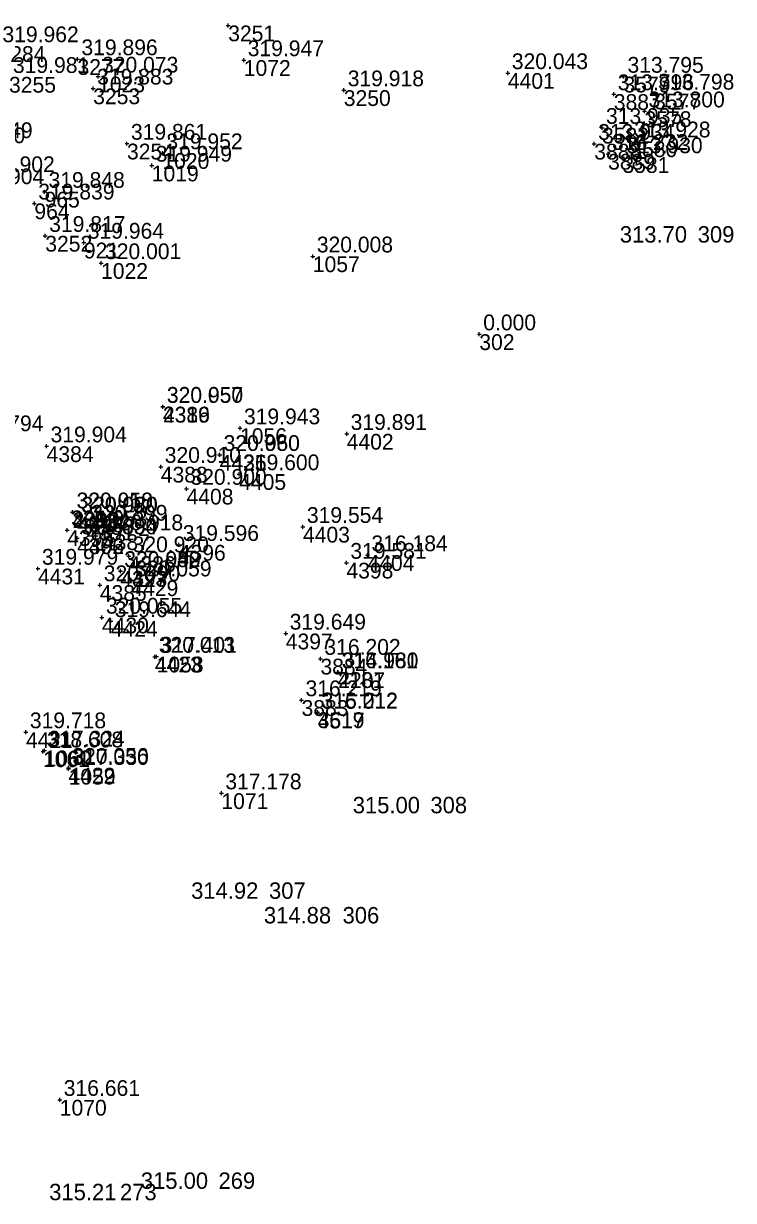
# Model space of a CAD drawing. Extents: x -829398 to -819400, y -1074439 to -1067977.
# Drawn here: x -820883.4 to -820829.4, y -1070023.2 to -1069933.6 of the extents above; entities that cross this region are included whole.
import ezdxf

# ---------------------------------------------------------------- set-up
doc = ezdxf.new("R2010")
doc.units = 0
for name, color, linetype in [('Vrstva 60', 7, 'Continuous'), ('Vrstva 61', 7, 'Continuous'), ('Čísla bodů_doměření_2012', 7, 'Continuous')]:
    doc.layers.add(name, color=color, linetype=linetype)

# ---------------------------------------------------------------- blocks, each defined once
blk = doc.blocks.new('BOD')
at = {"layer": 'Čísla bodů_doměření_2012'}
for p, q in [((-0.15, 0), (0.15, 0)), ((0, -0.15), (0, 0.15))]:
    blk.add_line(p, q, dxfattribs=at)

msp = doc.modelspace()

# ---------------------------------------------------------------- linework, layer by layer
at = {"layer": 'Vrstva 60'}
for p, q in [((-820832.127, -1069949.06), (-820832.127, -1069949.06)), ((-820852.461, -1069992.512), (-820852.461, -1069992.512)), ((-820864.736, -1069999.023), (-820864.736, -1069999.023)), ((-820859.141, -1070000.898), (-820859.141, -1070000.898)), ((-820868.579, -1070021.106), (-820868.579, -1070021.106)), ((-820876.072, -1070021.972), (-820876.072, -1070021.972))]:
    msp.add_line(p, q, dxfattribs=at)

# ---------------------------------------------------------------- block references
for p in [(-820867.839, -1069933.783), (-820867.839, -1069933.783), (-820879.305, -1069936.344), (-820879.305, -1069936.344), (-820866.656, -1069936.418), (-820866.656, -1069936.418), (-820877.738, -1069937.669), (-820877.738, -1069937.669), (-820846.569, -1069937.404), (-820846.569, -1069937.404), (-820837.769, -1069937.679), (-820837.769, -1069937.679), (-820878.108, -1069938.574), (-820878.108, -1069938.574), (-820859.05, -1069938.71), (-820859.05, -1069938.71), (-820838.51, -1069939.008), (-820838.51, -1069939.008), (-820835.441, -1069938.966), (-820835.441, -1069938.966), (-820836.17, -1069940.315), (-820836.17, -1069940.315), (-820839.405, -1069941.57), (-820839.405, -1069941.57), (-820875.539, -1069942.778), (-820875.539, -1069942.778), (-820839.998, -1069942.786), (-820839.998, -1069942.786), (-820837.253, -1069942.6), (-820837.253, -1069942.6), (-820872.844, -1069943.501), (-820872.844, -1069943.501), (-820838.944, -1069943.552), (-820838.944, -1069943.552), (-820837.853, -1069943.806), (-820837.853, -1069943.806), (-820873.653, -1069944.448), (-820873.653, -1069944.448), (-820881.807, -1069946.442), (-820881.807, -1069946.442), (-820882.586, -1069947.329), (-820882.586, -1069947.329), (-820881.754, -1069949.796), (-820881.754, -1069949.796), (-820878.822, -1069950.314), (-820878.822, -1069950.314), (-820877.511, -1069951.871), (-820877.511, -1069951.871), (-820861.403, -1069951.358), (-820861.403, -1069951.358), (-820848.74, -1069957.29), (-820872.808, -1069962.803), (-820872.808, -1069962.803), (-820872.806, -1069962.818), (-820872.806, -1069962.818), (-820866.942, -1069964.446), (-820866.942, -1069964.446), (-820858.827, -1069964.875), (-820858.827, -1069964.875), (-820881.651, -1069965.819), (-820881.651, -1069965.819), (-820868.497, -1069966.474), (-820868.497, -1069966.474), (-820868.486, -1069966.474), (-820868.486, -1069966.474), (-820872.97, -1069967.38), (-820872.97, -1069967.38), (-820867.006, -1069967.941), (-820867.006, -1069967.941), (-820871.01, -1069969.05), (-820871.01, -1069969.05), (-820879.681, -1069970.846), (-820879.681, -1069970.846), (-820879.668, -1069970.843), (-820879.668, -1069970.843), (-820879.32, -1069971.168), (-820879.32, -1069971.168), (-820879.294, -1069971.161), (-820879.294, -1069971.161), (-820878.56, -1069971.784), (-820878.56, -1069971.784), (-820880.088, -1069972.209), (-820880.088, -1069972.209), (-820877.37, -1069972.52), (-820877.37, -1069972.52), (-820862.154, -1069971.951), (-820862.154, -1069971.951), (-820879.339, -1069972.822), (-820879.339, -1069972.822), (-820879.336, -1069972.822), (-820879.336, -1069972.822), (-820871.599, -1069973.327), (-820871.599, -1069973.327), (-820875.41, -1069974.19), (-820875.41, -1069974.19), (-820857.246, -1069974.109), (-820857.246, -1069974.109), (-820882.309, -1069975.135), (-820882.309, -1069975.135), (-820876.046, -1069975.31), (-820876.046, -1069975.31), (-820876.041, -1069975.328), (-820876.041, -1069975.328), (-820858.848, -1069974.683), (-820858.848, -1069974.683), (-820875.208, -1069976.027), (-820875.208, -1069976.027), (-820877.608, -1069976.391), (-820877.608, -1069976.391), (-820877.446, -1069978.862), (-820877.446, -1069978.862), (-820876.769, -1069979.126), (-820876.769, -1069979.126), (-820863.464, -1069980.079), (-820863.464, -1069980.079), (-820873.418, -1069981.841), (-820873.418, -1069981.841), (-820873.285, -1069981.837), (-820873.285, -1069981.837), (-820860.824, -1069981.993), (-820860.824, -1069981.993), (-820859.514, -1069983.021), (-820859.514, -1069983.021), (-820859.471, -1069983.021), (-820859.471, -1069983.021), (-820862.26, -1069985.146), (-820862.26, -1069985.146), (-820861.044, -1069986.072), (-820861.044, -1069986.072), (-820861.034, -1069986.105), (-820861.034, -1069986.105), (-820883.229, -1069987.588), (-820883.229, -1069987.588), (-820881.93, -1069989.047), (-820881.93, -1069989.047), (-820881.817, -1069988.979), (-820881.817, -1069988.979), (-820879.997, -1069990.295), (-820879.997, -1069990.295), (-820879.979, -1069990.376), (-820879.979, -1069990.376), (-820868.36, -1069992.237), (-820868.36, -1069992.237), (-820880.651, -1070015.579), (-820880.651, -1070015.579)]:
    msp.add_blockref('BOD', p, dxfattribs=at)

# ---------------------------------------------------------------- texts
for s, height, p in [('3251', 1.2, (-820867.839, -1069934.983)), ('3284', 1.2, (-820885.313, -1069936.554)), ('3277', 1.2, (-820879.305, -1069937.544)), ('1072', 1.2, (-820866.656, -1069937.618)), ('1023', 1.2, (-820877.738, -1069938.869)), ('4401', 1.2, (-820846.569, -1069938.604)), ('3579', 1.2, (-820837.769, -1069938.879)), ('3255', 1.2, (-820884.512, -1069938.895)), ('3253', 1.2, (-820878.108, -1069939.774)), ('3250', 1.2, (-820859.05, -1069939.91)), ('3887', 1.2, (-820838.51, -1069940.208)), ('3577', 1.2, (-820835.441, -1069940.166)), ('3578', 1.2, (-820836.17, -1069941.515)), ('3582', 1.2, (-820839.405, -1069942.77)), ('3254', 1.2, (-820875.539, -1069943.978)), ('3888', 1.2, (-820839.998, -1069943.986)), ('3580', 1.2, (-820837.253, -1069943.8)), ('1020', 1.2, (-820872.844, -1069944.701)), ('3889', 1.2, (-820838.944, -1069944.752)), ('3581', 1.2, (-820837.853, -1069945.006)), ('1019', 1.2, (-820873.653, -1069945.648)), ('965', 1.2, (-820881.807, -1069947.642)), ('965', 1.2, (-820881.807, -1069947.642)), ('964', 1.2, (-820882.586, -1069948.529)), ('964', 1.2, (-820882.586, -1069948.529)), ('309', 1.25, (-820832.127, -1069950.31)), ('3252', 1.2, (-820881.754, -1069950.996)), ('921', 1.2, (-820878.822, -1069951.514)), ('921', 1.2, (-820878.822, -1069951.514)), ('1022', 1.2, (-820877.511, -1069953.071)), ('1057', 1.2, (-820861.403, -1069952.558)), ('302', 1.2, (-820848.74, -1069958.49)), ('4389', 1.2, (-820872.806, -1069964.018)), ('2316', 1.2, (-820872.808, -1069964.003)), ('1056', 1.2, (-820866.942, -1069965.646)), ('4402', 1.2, (-820858.827, -1069966.075)), ('4384', 1.2, (-820881.651, -1069967.019)), ('4425', 1.2, (-820868.497, -1069967.674)), ('4426', 1.2, (-820868.486, -1069967.674)), ('4388', 1.2, (-820872.97, -1069968.58)), ('4405', 1.2, (-820867.006, -1069969.141)), ('4408', 1.2, (-820871.01, -1069970.25)), ('4390', 1.2, (-820879.668, -1069972.043)), ('2315', 1.2, (-820879.681, -1069972.046)), ('4428', 1.2, (-820879.32, -1069972.368)), ('4394', 1.2, (-820879.294, -1069972.361)), ('4395', 1.2, (-820880.088, -1069973.409)), ('4391', 1.2, (-820878.56, -1069972.984)), ('4387', 1.2, (-820877.37, -1069973.72)), ('4403', 1.2, (-820862.154, -1069973.151)), ('4406', 1.2, (-820879.339, -1069974.022)), ('4392', 1.2, (-820879.336, -1069974.022)), ('4396', 1.2, (-820871.599, -1069974.527)), ('4386', 1.2, (-820875.41, -1069975.39)), ('4404', 1.2, (-820857.246, -1069975.309)), ('4431', 1.2, (-820882.309, -1069976.335)), ('4393', 1.2, (-820876.046, -1069976.51)), ('4398', 1.2, (-820858.848, -1069975.883)), ('4427', 1.2, (-820876.041, -1069976.528)), ('4429', 1.2, (-820875.208, -1069977.227)), ('4385', 1.2, (-820877.608, -1069977.591)), ('4430', 1.2, (-820877.446, -1069980.062)), ('4424', 1.2, (-820876.769, -1069980.326)), ('4397', 1.2, (-820863.464, -1069981.279)), ('4423', 1.2, (-820873.418, -1069983.041)), ('1058', 1.2, (-820873.285, -1069983.037)), ('3884', 1.2, (-820860.824, -1069983.193)), ('4181', 1.2, (-820859.514, -1069984.221)), ('2207', 1.2, (-820859.471, -1069984.221)), ('3883', 1.2, (-820862.26, -1069986.346)), ('3619', 1.2, (-820861.044, -1069987.272)), ('4517', 1.2, (-820861.034, -1069987.305)), ('4421', 1.2, (-820883.229, -1069988.788)), ('1061', 1.2, (-820881.93, -1069990.247)), ('1060', 1.2, (-820881.817, -1069990.179)), ('4422', 1.2, (-820879.997, -1069991.495)), ('1059', 1.2, (-820879.979, -1069991.576)), ('1071', 1.2, (-820868.36, -1069993.437)), ('308', 1.25, (-820852.461, -1069993.762)), ('307', 1.25, (-820864.736, -1070000.273)), ('306', 1.25, (-820859.141, -1070002.148)), ('1070', 1.2, (-820880.651, -1070016.779)), ('269', 1.25, (-820868.579, -1070022.356)), ('273', 1.25, (-820876.072, -1070023.222))]:
    msp.add_text(s, height=height, dxfattribs=at).set_placement(p)
at = {"layer": 'Vrstva 61'}
for s, height, p in [('319.962', 1.2, (-820885.013, -1069935.054)), ('319.896', 1.2, (-820879.005, -1069936.044)), ('319.947', 1.2, (-820866.356, -1069936.118)), ('319.981', 1.2, (-820884.212, -1069937.395)), ('320.073', 1.2, (-820877.438, -1069937.369)), ('320.043', 1.2, (-820846.269, -1069937.104)), ('313.795', 1.2, (-820837.469, -1069937.379)), ('319.883', 1.2, (-820877.808, -1069938.274)), ('319.918', 1.2, (-820858.75, -1069938.41)), ('313.796', 1.2, (-820838.21, -1069938.708)), ('313.798', 1.2, (-820835.141, -1069938.666)), ('313.800', 1.2, (-820835.87, -1069940.015)), ('313.935', 1.2, (-820839.105, -1069941.27)), ('319.949', 1.2, (-820888.516, -1069942.357)), ('313.928', 1.2, (-820836.953, -1069942.3)), ('319.950', 1.2, (-820889.087, -1069942.742)), ('319.861', 1.2, (-820875.239, -1069942.478)), ('319.952', 1.2, (-820872.544, -1069943.201)), ('313.934', 1.2, (-820839.698, -1069942.486)), ('316.232', 1.2, (-820838.644, -1069943.252)), ('319.949', 1.2, (-820873.353, -1069944.148)), ('313.930', 1.2, (-820837.553, -1069943.506)), ('319.902', 1.2, (-820886.835, -1069944.948)), ('319.904', 1.2, (-820887.637, -1069945.861)), ('319.848', 1.2, (-820881.507, -1069946.142)), ('319.839', 1.2, (-820882.286, -1069947.029)), ('319.817', 1.2, (-820881.454, -1069949.496)), ('319.964', 1.2, (-820878.522, -1069950.014)), ('313.70', 1.25, (-820838.052, -1069950.31)), ('320.008', 1.2, (-820861.103, -1069951.058)), ('320.001', 1.2, (-820877.211, -1069951.571)), ('0.000', 1.2, (-820848.44, -1069956.99)), ('320.050', 1.2, (-820872.508, -1069962.503)), ('320.957', 1.2, (-820872.506, -1069962.518)), ('319.794', 1.2, (-820887.693, -1069964.672)), ('319.943', 1.2, (-820866.642, -1069964.146)), ('319.891', 1.2, (-820858.527, -1069964.575)), ('319.904', 1.2, (-820881.351, -1069965.519)), ('320.960', 1.2, (-820868.197, -1069966.174)), ('320.050', 1.2, (-820868.186, -1069966.174)), ('320.910', 1.2, (-820872.67, -1069967.08)), ('319.600', 1.2, (-820866.706, -1069967.641)), ('320.900', 1.2, (-820870.71, -1069968.75)), ('320.050', 1.2, (-820879.381, -1069970.546)), ('320.918', 1.2, (-820879.368, -1069970.543)), ('320.050', 1.2, (-820879.02, -1069970.868)), ('320.920', 1.2, (-820878.994, -1069970.861)), ('320.053', 1.2, (-820879.788, -1069971.909)), ('320.899', 1.2, (-820878.26, -1069971.484)), ('319.554', 1.2, (-820861.854, -1069971.651)), ('320.050', 1.2, (-820879.039, -1069972.522)), ('320.894', 1.2, (-820879.036, -1069972.522)), ('320.918', 1.2, (-820877.07, -1069972.22)), ('319.596', 1.2, (-820871.299, -1069973.027)), ('316.184', 1.2, (-820856.946, -1069973.809)), ('320.920', 1.2, (-820875.11, -1069973.89)), ('319.581', 1.2, (-820858.548, -1069974.383)), ('319.979', 1.2, (-820882.009, -1069974.835)), ('320.942', 1.2, (-820875.746, -1069975.01)), ('320.050', 1.2, (-820875.741, -1069975.028)), ('320.090', 1.2, (-820877.308, -1069976.091)), ('320.059', 1.2, (-820874.908, -1069975.727)), ('320.055', 1.2, (-820877.146, -1069978.562)), ('319.644', 1.2, (-820876.469, -1069978.826)), ('319.649', 1.2, (-820863.164, -1069979.779)), ('320.013', 1.2, (-820873.118, -1069981.541)), ('317.401', 1.2, (-820872.985, -1069981.537)), ('316.202', 1.2, (-820860.524, -1069981.693)), ('316.161', 1.2, (-820859.214, -1069982.721)), ('314.980', 1.2, (-820859.171, -1069982.721)), ('316.219', 1.2, (-820861.96, -1069984.846)), ('316.212', 1.2, (-820860.744, -1069985.772)), ('315.012', 1.2, (-820860.734, -1069985.805)), ('319.718', 1.2, (-820882.929, -1069987.288)), ('318.608', 1.2, (-820881.63, -1069988.747)), ('317.324', 1.2, (-820881.517, -1069988.679)), ('320.056', 1.2, (-820879.697, -1069989.995)), ('317.330', 1.2, (-820879.679, -1069990.076)), ('317.178', 1.2, (-820868.06, -1069991.937)), ('315.00', 1.25, (-820858.366, -1069993.762)), ('314.92', 1.25, (-820870.661, -1070000.273)), ('314.88', 1.25, (-820865.125, -1070002.148)), ('316.661', 1.2, (-820880.351, -1070015.279)), ('315.00', 1.25, (-820874.484, -1070022.356)), ('315.21', 1.25, (-820881.456, -1070023.222))]:
    msp.add_text(s, height=height, dxfattribs=at).set_placement(p)

doc.saveas('drawing.dxf')
